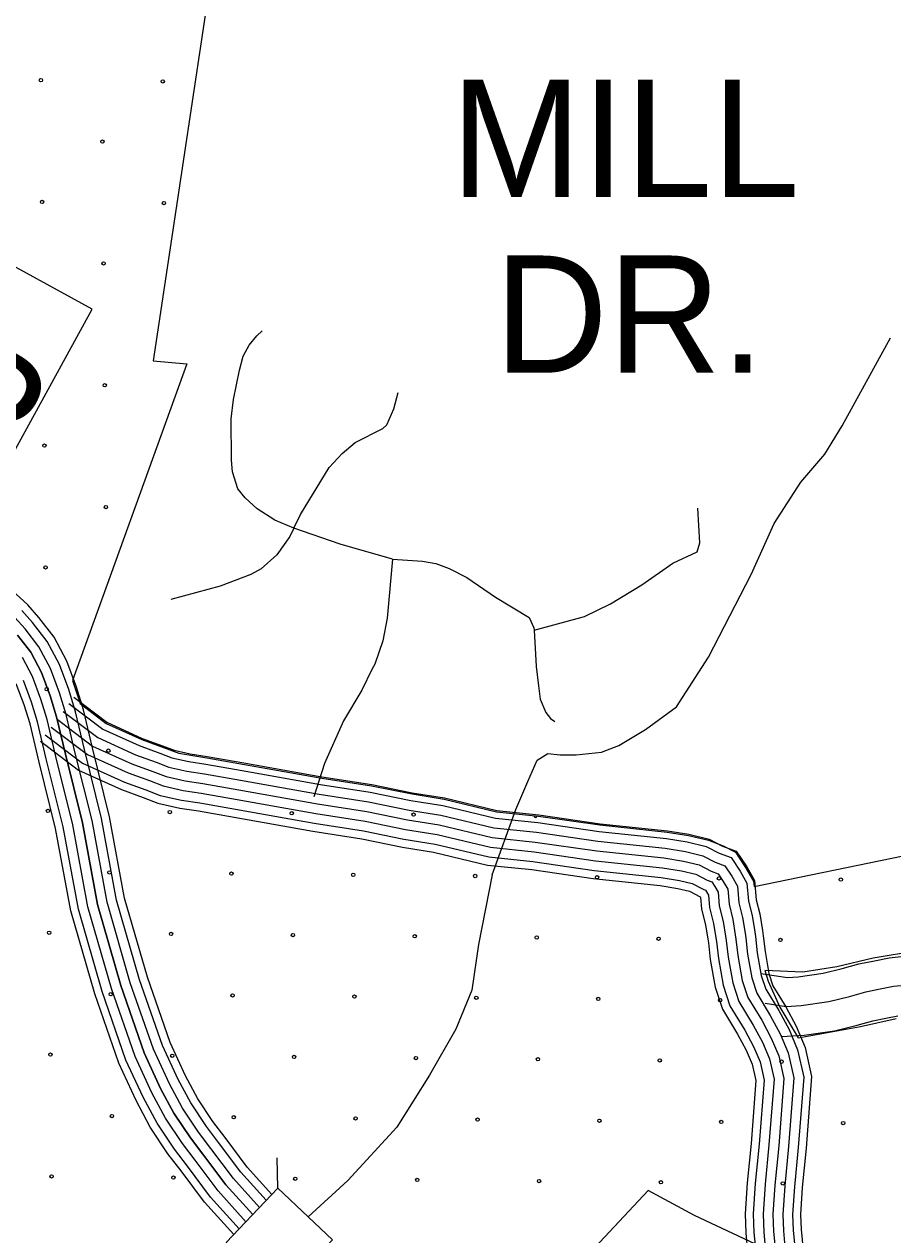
# Model space of a CAD drawing. Extents: x 1788175 to 1969470, y 584502 to 738744.
# Drawn here: x 1872636 to 1875377, y 637063 to 640885 of the extents above; entities that cross this region are included whole.
import ezdxf

# ---------------------------------------------------------------- set-up
doc = ezdxf.new("R2010")
doc.units = 0
for name, color, linetype in [('DESIGN - EROSION CONTROL - Devices', 7, 'Continuous'), ('DESIGN - ROW - Right-of-Way and Easement Labels', 7, 'Continuous'), ('DESIGN - SCRATCH - User 1', 7, 'Continuous'), ('DESIGN - TRANSPORTATION - Text', 7, 'Continuous'), ('SURVEY - CONTOURS - Index with Text', 7, 'Continuous'), ('SURVEY - DRAINAGE - Bridges', 7, 'Continuous'), ('SURVEY - DRAINAGE - Storm Sewer', 7, 'Continuous'), ('SURVEY - PROPERTY - Owners', 7, 'Continuous'), ('SURVEY - TRANSPORTATION - Roads', 7, 'Continuous')]:
    doc.layers.add(name, color=color, linetype=linetype)

msp = doc.modelspace()

# ---------------------------------------------------------------- linework, layer by layer
at = {"layer": 'DESIGN - EROSION CONTROL - Devices'}
for centre in [(1872688.7, 640708.7), (1873073.2, 640705), (1872882.8, 640514.6), (1872692.4, 640324.2), (1873077, 640320.5), (1872886.6, 640130), (1872890.3, 639745.5), (1872699.9, 639555.1), (1872894, 639360.9), (1872703.6, 639170.5), (1872707.4, 638786), (1872901.5, 638591.8), (1872711.1, 638401.4), (1873095.6, 638397.7), (1873480.2, 638394), (1873864.8, 638390.2), (1872905.2, 638207.3), (1873289.8, 638203.6), (1873674.3, 638199.8), (1874058.9, 638196.1), (1874443.4, 638192.3), (1874828, 638188.6), (1875212.6, 638184.9), (1872714.8, 638016.9), (1873099.4, 638013.1), (1873483.9, 638009.4), (1873868.5, 638005.7), (1874253, 638001.9), (1874637.6, 637998.2), (1875022.1, 637994.5), (1872909, 637822.7), (1873293.5, 637819), (1873678.1, 637815.3), (1874062.6, 637811.5), (1874447.2, 637807.8), (1874831.7, 637804.1), (1872718.6, 637632.3), (1873103.1, 637628.6), (1873487.7, 637624.9), (1873872.2, 637621.1), (1874256.8, 637617.4), (1874641.3, 637613.7), (1875025.9, 637609.9), (1872912.7, 637438.2), (1873297.3, 637434.4), (1873681.8, 637430.7), (1874066.4, 637427), (1874450.9, 637423.2), (1874835.5, 637419.5), (1875220, 637415.8), (1872722.3, 637247.8), (1873106.8, 637244), (1873491.4, 637240.3), (1873876, 637236.6), (1874260.5, 637232.8), (1874645.1, 637229.1), (1875029.6, 637225.4)]:
    msp.add_circle(centre, 5.28, dxfattribs=at)
msp.add_arc((1874249.3, 638386.5), 5.28, 175.373, 352.7888, dxfattribs=at)
at = {"layer": 'DESIGN - SCRATCH - User 1'}
for points in [[(1869424.8, 641249.8), (1869836.2, 641169.1), (1869910.3, 641779.9), (1873261, 641271.5), (1873043.4, 639822.9), (1873149.3, 639812.8), (1872788.4, 638813.2)], [(1871254.4, 639409.2), (1871245.8, 639510.1), (1871381.7, 639694.3), (1872401.9, 639166.8), (1872850.4, 639986.1), (1871213.5, 640883.9), (1870787.4, 640204.9), (1871331.2, 639728), (1871145.6, 639463.6)], [(1872788.4, 638813.2), (1872812.3, 638740.2), (1872894.6, 638677.9), (1873007.2, 638626.9), (1873070.7, 638603.7), (1873123.9, 638583.8), (1873212.7, 638569.7), (1873574.8, 638505.4), (1873731.7, 638481.1), (1873859.8, 638455), (1873961.1, 638438.7), (1874126.6, 638399.1), (1874258.8, 638385.4), (1874452.6, 638357.2), (1874665.1, 638335), (1874732.4, 638324.1)], [(1874732.4, 638324.1), (1874795.5, 638308.9), (1874841.4, 638291.2), (1874879.8, 638271.3), (1874912.2, 638222.5), (1874936.8, 638180.2), (1874939.1, 638162.6)], [(1874939.1, 638162.6), (1875408.9, 638260.2)], [(1875454.7, 637959.6), (1875314.5, 637937.1), (1875199.5, 637909.1), (1875093, 637892.2), (1874972.5, 637897.8), (1874983.6, 637864.3), (1875020.4, 637782.1), (1875077.9, 637685.3), (1875275.2, 637721), (1875387.4, 637746.3)], [(1876533.9, 637370.7), (1876530.5, 637196.9), (1877040.4, 636990.2), (1877917.2, 636871.2), (1877895.8, 636669.8), (1875530.1, 636725.9), (1875070.4, 636944.7), (1874941.4, 637034.5), (1874750.8, 637124.3), (1874605.1, 637202.9), (1874285.5, 636860.6), (1874223.9, 636333.1), (1874364, 636243.3), (1874739.6, 636585.6), (1874986.3, 636529.5), (1875597.3, 636125.5), (1875670.2, 635945.9), (1877060.5, 635923.5), (1878972.1, 635901), (1878949.7, 636641.7), (1877895.8, 636669.8)]]:
    msp.add_lwpolyline(points, dxfattribs=at)
at = {"layer": 'DESIGN - TRANSPORTATION - Text'}
for points in [[(1874112.6, 638199.5), (1874187.4, 638405.6), (1874225.4, 638494.2), (1874254.9, 638561.8), (1874288.7, 638582.9), (1874326.7, 638578.6), (1874377.3, 638578.6), (1874457.5, 638587.1), (1874512.4, 638608.2), (1874596.8, 638658.8), (1874693.9, 638730.6), (1874795.2, 638886.8), (1874930.2, 639148.4), (1875002, 639308.8), (1875086.4, 639439.7), (1875162.4, 639528.3), (1875217.2, 639617), (1875369.2, 639895.5)], [(1874112.6, 638199.5), (1874069.5, 637980.1), (1874048.9, 637835.8), (1873997.4, 637712.1), (1873915, 637567.8), (1873812, 637402.8), (1873657.4, 637234.4), (1873532.5, 637120.2)]]:
    msp.add_lwpolyline(points, dxfattribs=at)
at = {"layer": 'SURVEY - CONTOURS - Index with Text'}
for points in [[(1873417.6, 637190.9), (1873339.9, 637277.1), (1873270.1, 637370.4), (1873231.7, 637420.5), (1873183.8, 637492.7), (1873145.1, 637564.8), (1873096.2, 637670.6), (1873024.7, 637876.4), (1872952.9, 638126.2), (1872905.5, 638382.8), (1872851.3, 638601), (1872823, 638721.2), (1872801.5, 638792.7), (1872770.6, 638874.7), (1872730.5, 638950.4), (1872682.3, 639012.6), (1872647.4, 639052.3), (1872597.7, 639097.6)], [(1873399.9, 637172.2), (1873320, 637260.8), (1873249.6, 637354.9), (1873210.8, 637405.6), (1873161.7, 637479.5), (1873122.1, 637553.3), (1873072.3, 637661), (1873000.2, 637868.7), (1872927.8, 638120.3), (1872880.4, 638377.4), (1872826.3, 638595), (1872798.2, 638714.5), (1872777.1, 638784.4), (1872747.1, 638864.1), (1872708.9, 638936.4), (1872662.5, 638996.2), (1872629, 639034.2)], [(1873378.5, 637149.7), (1873296, 637241.1), (1873224.9, 637336.2), (1873185.5, 637387.5), (1873135.1, 637463.5), (1873094.3, 637539.5), (1873043.5, 637649.4), (1872970.6, 637859.3), (1872897.6, 638113.2), (1872850.1, 638370.8), (1872796.2, 638587.7), (1872768.2, 638706.5), (1872747.7, 638774.5), (1872718.8, 638851.3), (1872682.7, 638919.5), (1872638.6, 638976.4), (1872606.9, 639012.5)], [(1872614.7, 638956.7), (1872656.6, 638902.6), (1872690.5, 638838.6), (1872718.3, 638764.5), (1872738.2, 638698.5), (1872766.1, 638580.4), (1872819.8, 638364.2), (1872867.4, 638106.1), (1872941.1, 637849.9), (1873014.7, 637637.7), (1873066.6, 637525.7), (1873108.4, 637447.6), (1873160.3, 637369.5), (1873200.2, 637317.5), (1873272, 637221.4), (1873357.1, 637127.1)], [(1873357.1, 637127.1), (1873272, 637221.4), (1873200.2, 637317.5), (1873160.3, 637369.5), (1873108.4, 637447.6), (1873066.6, 637525.7), (1873014.7, 637637.7), (1872941.1, 637849.9), (1872867.4, 638106.1), (1872819.8, 638364.2), (1872766.1, 638580.4), (1872738.2, 638698.5), (1872718.3, 638764.5), (1872690.5, 638838.6), (1872656.6, 638902.6), (1872614.7, 638956.7)], [(1873335.7, 637104.5), (1873248, 637201.6), (1873175.5, 637298.7), (1873135, 637351.5), (1873081.8, 637431.6), (1873038.8, 637511.8), (1872985.9, 637626.1), (1872911.5, 637840.5), (1872837.2, 638099), (1872789.5, 638357.7), (1872735.9, 638573.1), (1872708.3, 638690.4), (1872689, 638754.6), (1872662.1, 638825.8), (1872630.4, 638885.8)], [(1873297.2, 637064), (1873205, 637166.2), (1873131.1, 637265.1), (1873089.7, 637319.1), (1873033.9, 637403), (1872988.9, 637486.9), (1872934.2, 637605.2), (1872858.4, 637823.7), (1872782.9, 638086.2), (1872735, 638345.9), (1872681.8, 638560), (1872654.5, 638676), (1872636.2, 638736.7), (1872611.2, 638802.9)], [(1873314.3, 637082), (1873224.1, 637181.9), (1873150.8, 637280), (1873109.8, 637333.4), (1873055.2, 637415.7), (1873011, 637498), (1872957.2, 637614.5), (1872881.9, 637831.2), (1872807, 638091.9), (1872759.1, 638351.1), (1872705.8, 638565.8), (1872678.3, 638682.4), (1872659.6, 638744.6), (1872633.8, 638813.1)]]:
    msp.add_lwpolyline(points, dxfattribs=at)
at = {"layer": 'SURVEY - DRAINAGE - Bridges'}
for points in [[(1865670, 642066.8), (1866623, 641886.1), (1867817.6, 641747.5), (1867775.5, 641452.3), (1869221.6, 641289.6), (1869836.2, 641169.1), (1869910.3, 641779.9), (1873261, 641271.5), (1873043.4, 639822.9), (1873149.3, 639812.8), (1872788.5, 638813.2)], [(1872788.4, 638813.2), (1872812.3, 638740.2), (1872894.6, 638677.9), (1873007.2, 638626.9), (1873123.9, 638583.8), (1873212.7, 638569.7), (1873574.8, 638505.4), (1873731.7, 638481.1), (1873859.8, 638455), (1873961.1, 638438.7), (1874126.6, 638399.1), (1874258.8, 638385.4), (1874452.6, 638357.2), (1874665.1, 638335), (1874732.4, 638324.1), (1874795.5, 638308.9), (1874841.4, 638291.2), (1874879.8, 638271.3), (1874912.2, 638222.5), (1874936.8, 638180.2), (1874939.1, 638162.6)], [(1874939.1, 638162.6), (1875408.9, 638260.2), (1875554.8, 638099), (1876527.8, 637921.9)]]:
    msp.add_lwpolyline(points, dxfattribs=at)
at = {"layer": 'SURVEY - DRAINAGE - Storm Sewer'}
msp.add_line((1873436.7, 637211), (1873434.1, 637306.2), dxfattribs=at)
msp.add_lwpolyline([(1873445.6, 636875.1), (1873609.1, 637047.5), (1873436.7, 637211), (1873273.2, 637038.6)], close=True, dxfattribs=at)
at = {"layer": 'SURVEY - PROPERTY - Owners'}
for points in [[(1874960.6, 637888.2), (1875044, 637875.3), (1875078.2, 637877.3), (1875157.4, 637889.2), (1875216.5, 637903.6), (1875269.9, 637919.2), (1875319.2, 637928.6), (1875364.7, 637937.9), (1875422.2, 637943.6)], [(1875291.2, 637830.9), (1875336.7, 637839.6), (1875378.3, 637848.1), (1875426.1, 637852.8), (1875480.2, 637852), (1875524.4, 637848.6), (1875587, 637838.2), (1875821, 637773.7), (1875985.6, 637731.2), (1876228.3, 637687.2), (1876381.7, 637666.1), (1876488.3, 637656.3), (1876566.1, 637660.8), (1876629.5, 637672.5), (1876663.3, 637676.5), (1876707.5, 637673.1), (1876762, 637666.2), (1876816.7, 637655.4), (1876859.4, 637643.8), (1876902.3, 637628.3), (1876937.1, 637614.3), (1876966.2, 637596), (1876967.3, 637595.3)], [(1874973.4, 637794.4), (1875039.7, 637784.2), (1875087.6, 637787), (1875174.9, 637800.1), (1875240, 637815.9), (1875291.2, 637830.9)], [(1875025, 637688.9), (1875097.3, 637693.1), (1875193, 637707.5), (1875264.4, 637724.8), (1875313.4, 637739.2), (1875354.9, 637747.1), (1875392.4, 637754.7)]]:
    msp.add_lwpolyline(points, dxfattribs=at)
at = {"layer": 'SURVEY - TRANSPORTATION - Roads'}
for points in [[(1873486.8, 639294.7), (1873426.9, 639320), (1873371.1, 639355.2), (1873333.4, 639390.2), (1873310.5, 639418.7), (1873292.9, 639472.6), (1873289.8, 639508.7), (1873289.3, 639639), (1873296.6, 639700.9), (1873315.3, 639793.6), (1873326.9, 639837.3), (1873345.9, 639872.2), (1873370.3, 639901.6), (1873386.9, 639916.8)], [(1873486.8, 639294.7), (1873507.6, 639337.2), (1873597.9, 639486.2), (1873638.8, 639530.1), (1873680, 639564.6), (1873767.3, 639609.4), (1873780, 639621), (1873802.1, 639671.2), (1873815.8, 639722.8)], [(1874244.7, 638972.6), (1874404.1, 639015.1), (1874485.8, 639055.9), (1874584.4, 639115), (1874683, 639184.2), (1874759.7, 639220), (1874768, 639248.3), (1874761, 639357.9)], [(1873486.8, 639294.7), (1873473.7, 639267.8), (1873433.3, 639209.7), (1873383.8, 639166.2), (1873351.5, 639148.1), (1873254.2, 639110.9)], [(1873798.1, 639196.5), (1873632.8, 639243.6), (1873486.8, 639294.7)], [(1873798.1, 639196.5), (1873781.3, 639009.8), (1873767.5, 638938.9), (1873742.1, 638865.4), (1873734.4, 638850.2)], [(1873798.1, 639196.5), (1873892.7, 639190.4), (1873934.6, 639182.6), (1873977.4, 639166.8), (1874032.8, 639138.2), (1874123.6, 639076), (1874229.8, 639012.7), (1874244.5, 638979.2), (1874244.7, 638972.6)], [(1873254.2, 639110.9), (1873098.9, 639069.2)], [(1874244.7, 638972.6), (1874251.2, 638857.9), (1874258.4, 638796)], [(1873734.4, 638850.2), (1873701.1, 638783.3), (1873643.4, 638685.6), (1873583.6, 638551.8), (1873550.4, 638446.3)], [(1874258.4, 638796), (1874264.4, 638754.9), (1874282.3, 638712.2), (1874296.7, 638692.9), (1874310.3, 638683.7)], [(1872792.3, 638760.4), (1872896.7, 638681.3), (1873008.7, 638630.6), (1873072.1, 638607.4), (1873109.2, 638593.2), (1873159.8, 638581.4), (1873213.3, 638573.7), (1873328.6, 638553.4), (1873575.5, 638509.3), (1873732.4, 638485.1), (1873860.5, 638458.9), (1873961.9, 638442.6), (1874127.3, 638403), (1874259.3, 638389.4), (1874453.1, 638361.2), (1874665.6, 638339), (1874733.2, 638328), (1874796.9, 638312.7), (1874839.3, 638290.3), (1874882.4, 638274.6), (1874915.6, 638224.7), (1874940.7, 638181.4), (1874945.7, 638120.9), (1874956.7, 638076.3), (1874965.4, 638023.9), (1874967.7, 638007.7), (1874973.5, 637957.2), (1874985.8, 637888), (1874998.6, 637849.3), (1875038.6, 637783.5), (1875071.5, 637722), (1875100, 637655), (1875120.5, 637562.6), (1875103.2, 637336.8), (1875091.1, 637213.1), (1875085.3, 637126.9), (1875087, 637079.8), (1875093.3, 637014.4)], [(1872758.7, 638715.9), (1872868, 638633.2), (1872987.6, 638579), (1873052.6, 638555.2), (1873092.9, 638539.9), (1873149.4, 638526.6), (1873204.5, 638518.7), (1873318.9, 638498.5), (1873566.3, 638454.4), (1873722.6, 638430.2), (1873850.5, 638404.1), (1873950.9, 638387.9), (1874117.9, 638348), (1874252.4, 638334.1), (1874446.2, 638305.9), (1874658.3, 638283.7), (1874722.2, 638273.4), (1874777.1, 638260.1), (1874816.6, 638239.3), (1874846.2, 638228.5), (1874868.3, 638195.2), (1874886.2, 638164.3), (1874890.5, 638111.8), (1874902.1, 638065), (1874910.3, 638015.4), (1874912.4, 638000.7), (1874918.3, 637949.2), (1874931.6, 637874.3), (1874947.7, 637825.7), (1874990.2, 637755.9), (1875021.2, 637697.9), (1875046.8, 637638), (1875064.3, 637558.6), (1875047.7, 637341.6), (1875035.5, 637217.7), (1875029.6, 637127.7), (1875031.4, 637076.2), (1875037.4, 637012.9)], [(1872777.4, 638740.7), (1872883.9, 638660), (1872999.3, 638607.7), (1873063.5, 638584.3), (1873102, 638569.6), (1873155.2, 638557.1), (1873209.4, 638549.3), (1873324.3, 638529), (1873571.4, 638485), (1873728, 638460.7), (1873856.1, 638434.6), (1873957, 638418.4), (1874123.1, 638378.6), (1874256.2, 638364.8), (1874450, 638336.7), (1874662.4, 638314.5), (1874728.3, 638303.8), (1874788.1, 638289.4), (1874829.2, 638267.7), (1874866.3, 638254.1), (1874894.6, 638211.6), (1874916.5, 638173.8), (1874921.2, 638116.9), (1874932.5, 638071.3), (1874941, 638020.1), (1874943.2, 638004.6), (1874949, 637953.6), (1874961.8, 637881.9), (1874976, 637838.8), (1875017.2, 637771.3), (1875049.2, 637711.3), (1875076.4, 637647.5), (1875095.5, 637560.8), (1875078.5, 637338.9), (1875066.4, 637215.2), (1875060.6, 637127.2), (1875062.3, 637078.2), (1875068.5, 637013.8)], [(1872740, 638691.2), (1872852, 638606.3), (1872975.9, 638550.2), (1873041.8, 638526.2), (1873083.7, 638510.1), (1873143.7, 638496.1), (1873199.6, 638488.1), (1873313.5, 638468), (1873561.3, 638423.8), (1873717.1, 638399.7), (1873845, 638373.6), (1873944.9, 638357.5), (1874112.7, 638317.4), (1874248.6, 638303.3), (1874442.4, 638275.2), (1874654.2, 638253), (1874716.1, 638243), (1874766.1, 638230.9), (1874804, 638210.9), (1874826, 638202.9), (1874841.9, 638178.8), (1874855.9, 638154.8), (1874859.8, 638106.8), (1874871.8, 638058.8), (1874879.7, 638010.7), (1874881.7, 637996.7), (1874887.6, 637944.7), (1874901.5, 637866.6), (1874919.4, 637812.6), (1874963.3, 637740.5), (1874993.2, 637684.5), (1875017.1, 637628.4), (1875033, 637556.4), (1875016.8, 637344.3), (1875004.6, 637220.2), (1874998.5, 637128.2), (1875000.5, 637074.2), (1875006.4, 637012.1)], [(1872740, 638691.2), (1872852, 638606.3), (1872975.9, 638550.2), (1873041.8, 638526.2), (1873083.7, 638510.1), (1873143.7, 638496.1), (1873199.6, 638488.1), (1873313.5, 638468), (1873561.3, 638423.8), (1873717.1, 638399.7), (1873845, 638373.6), (1873944.9, 638357.5), (1874112.7, 638317.4), (1874248.6, 638303.3), (1874442.4, 638275.2), (1874654.2, 638253), (1874716.1, 638243), (1874766.1, 638230.9), (1874804, 638210.9), (1874826, 638202.9), (1874841.9, 638178.8), (1874855.9, 638154.8), (1874859.8, 638106.8), (1874871.8, 638058.8), (1874879.7, 638010.7), (1874881.7, 637996.7), (1874887.6, 637944.7), (1874901.5, 637866.6), (1874919.4, 637812.6), (1874963.3, 637740.5), (1874993.2, 637684.5), (1875017.1, 637628.4), (1875033, 637556.4), (1875016.8, 637344.3), (1875004.6, 637220.2), (1874998.5, 637128.2), (1875000.5, 637074.2), (1875006.4, 637012.1)], [(1872702.5, 638641.8), (1872820.1, 638552.7), (1872952.4, 638492.8), (1873020.1, 638468.1), (1873065.5, 638450.7), (1873132.2, 638435.1), (1873189.8, 638426.8), (1873302.7, 638406.9), (1873551.1, 638362.6), (1873706.2, 638338.6), (1873833.8, 638312.6), (1873932.7, 638296.7), (1874102.2, 638256.1), (1874240.9, 638241.8), (1874434.7, 638213.6), (1874646, 638191.5), (1874703.9, 638182.1), (1874744, 638172.5), (1874778.8, 638154.1), (1874785.6, 638151.6), (1874789.3, 638146.1), (1874795.2, 638135.8), (1874798.4, 638096.7), (1874811, 638046.2), (1874818.4, 638001.3), (1874820.2, 637988.9), (1874826.2, 637935.7), (1874841.2, 637851.4), (1874862.8, 637786.4), (1874909.4, 637709.8), (1874937.2, 637657.7), (1874957.8, 637609.4), (1874970.5, 637552), (1874955, 637349.7), (1874942.8, 637225.3), (1874936.4, 637129.1), (1874938.6, 637070.1), (1874944.2, 637010.5)], [(1872721.2, 638666.5), (1872836.1, 638579.5), (1872964.2, 638521.5), (1873030.9, 638497.1), (1873074.6, 638480.4), (1873137.9, 638465.6), (1873194.7, 638457.4), (1873308.1, 638437.5), (1873556.2, 638393.2), (1873711.6, 638369.2), (1873839.4, 638343.1), (1873938.8, 638327.1), (1874107.5, 638286.8), (1874244.7, 638272.5), (1874438.5, 638244.4), (1874650.1, 638222.3), (1874710, 638212.6), (1874755, 638201.7), (1874791.4, 638182.5), (1874805.8, 638177.2), (1874815.6, 638162.5), (1874825.6, 638145.3), (1874829.1, 638101.8), (1874841.4, 638052.5), (1874849, 638006), (1874850.9, 637992.8), (1874856.9, 637940.2), (1874871.4, 637859), (1874891.1, 637799.5), (1874936.4, 637725.2), (1874965.2, 637671.1), (1874987.5, 637618.9), (1875001.8, 637554.2), (1874985.9, 637347), (1874973.7, 637222.8), (1874967.5, 637128.7), (1874969.5, 637072.1), (1874975.3, 637011.3)], [(1872687, 638621.3), (1872806.9, 638530.5), (1872942.7, 638469), (1873011.1, 638444), (1873057.9, 638426.1), (1873127.4, 638409.8), (1873185.8, 638401.4), (1873298.2, 638381.6), (1873546.8, 638337.3), (1873701.6, 638313.3), (1873829.2, 638287.3), (1873927.7, 638271.4), (1874097.9, 638230.7), (1874237.7, 638216.2), (1874431.5, 638188.1), (1874642.6, 638166), (1874698.8, 638156.9), (1874734.8, 638148.2), (1874768.3, 638130.5), (1874768.6, 638130.4), (1874770.1, 638127.9), (1874773, 638092.5), (1874785.8, 638041), (1874793, 637997.4), (1874794.7, 637985.6), (1874800.8, 637932), (1874816.2, 637845), (1874839.3, 637775.5), (1874887.1, 637697), (1874914, 637646.6), (1874933.2, 637601.6), (1874944.6, 637550.2), (1874929.4, 637351.9), (1874917.2, 637227.4), (1874910.7, 637129.5), (1874912.9, 637068.4), (1874918.5, 637009.8)]]:
    msp.add_lwpolyline(points, dxfattribs=at)

# ---------------------------------------------------------------- texts
at = {"layer": 'DESIGN - ROW - Right-of-Way and Easement Labels'}
for s, p in [('MILL', (1873982.2, 640340.2)), ('DR.', (1874120, 639785.2))]:
    msp.add_text(s, height=370, dxfattribs=at).set_placement(p)
msp.add_text('CEDAR', height=370, rotation=329.8961, dxfattribs=at).set_placement((1871073.6, 640309.4))

doc.saveas('drawing.dxf')
